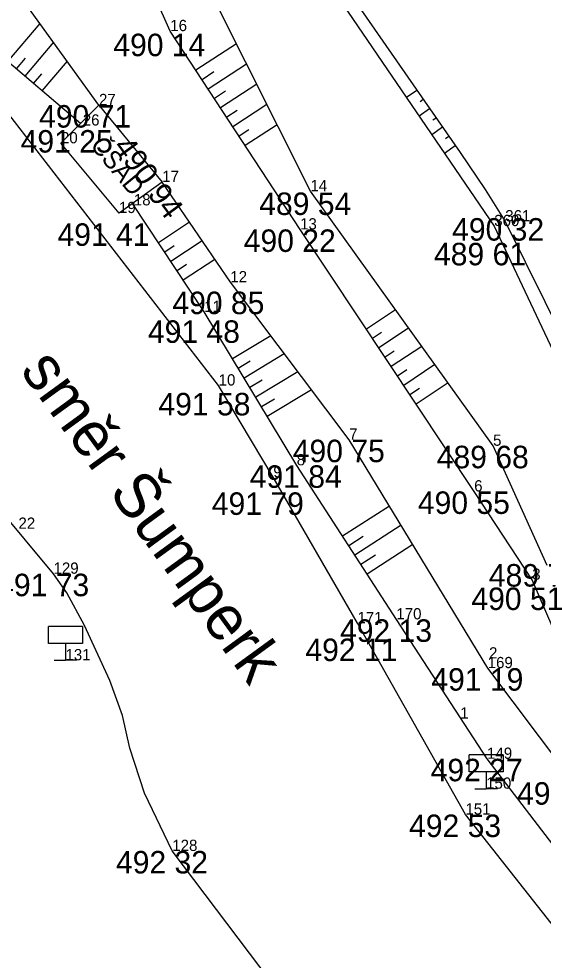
# Model space of a CAD drawing. Extents: x -559180 to -551373, y -1076947 to -1072071.
# Drawn here: x -553491.95 to -553468.64, y -1076629.27 to -1076587.4 of the extents above; entities that cross this region are included whole.
import ezdxf

# ---------------------------------------------------------------- set-up
doc = ezdxf.new("R2010")
doc.units = 0
for name, color, linetype in [('17_KOMUNIKACE', 7, 'Continuous'), ('18_POLOHOPIS', 7, 'Continuous'), ('1_VODA_ZN', 7, 'Continuous'), ('26_SRAFY', 7, 'Continuous'), ('27_HRANA_PATA', 7, 'Continuous'), ('28_VODA', 7, 'Continuous'), ('3_BODY', 7, 'Continuous'), ('48_DOPRAVA_ZN', 7, 'Continuous'), ('52_POPIS_UCELOVY', 7, 'Continuous'), ('6_VYSKY', 7, 'Continuous')]:
    doc.layers.add(name, color=color, linetype=linetype)

# ---------------------------------------------------------------- blocks, each defined once
blk = doc.blocks.new('MT')
at = {"layer": '48_DOPRAVA_ZN'}
for p, q in [((-0.75, 0.75), (-0.75, 1.5)), ((0.75, 1.5), (-0.75, 1.5)), ((0.75, 1.5), (0.75, 0.75)), ((0.75, 0.75), (-0.75, 0.75)), ((0, 0.75), (0, 0)), ((-0.5, 0), (0, 0)), ((0.5, 0), (0, 0))]:
    blk.add_line(p, q, dxfattribs=at)
blk = doc.blocks.new('POINT_DISPLAY')
blk.add_line((0, 0), (0, 0))

msp = doc.modelspace()

# ---------------------------------------------------------------- linework, layer by layer
at = {"layer": '17_KOMUNIKACE'}
for p, q in [((-553483.07, -1076603.71), (-553493.82, -1076589.82)), ((-553480.64, -1076607.79), (-553483.07, -1076603.71)), ((-553490.41, -1076612.08), (-553494.5, -1076607.18)), ((-553476.9, -1076614.28), (-553480.64, -1076607.79)), ((-553472.1, -1076622.79), (-553476.9, -1076614.28)), ((-553449.75, -1076651.19), (-553472.1, -1076622.79)), ((-553472.5, -1076641.1), (-553485.13, -1076624.41))]:
    msp.add_line(p, q, dxfattribs=at)
msp.add_lwpolyline([(-553485.13, -1076624.41), (-553486.36, -1076621.837), (-553487.02, -1076619.831), (-553487.351, -1076618.381), (-553487.909, -1076616.835), (-553489.027, -1076614.376), (-553489.814, -1076612.927), (-553490.41, -1076612.08)], dxfattribs=at)
at = {"layer": '18_POLOHOPIS'}
for p, q in [((-553490.08, -1076592.94), (-553488.39, -1076591.24)), ((-553488.39, -1076591.24), (-553485.58, -1076594.66)), ((-553487.5, -1076596.04), (-553490.08, -1076592.94)), ((-553485.58, -1076594.66), (-553487.5, -1076596.04))]:
    msp.add_line(p, q, dxfattribs=at)
at = {"layer": '26_SRAFY'}
for p, q in [((-553491.014, -1076587.612), (-553492.454, -1076589.306)), ((-553490.41, -1076588.446), (-553491.693, -1076589.954)), ((-553482.282, -1076588.516), (-553484.08, -1076589.692)), ((-553491.665, -1076589.149), (-553492.074, -1076589.63)), ((-553489.807, -1076589.28), (-553490.931, -1076590.601)), ((-553481.83, -1076589.415), (-553483.533, -1076590.529)), ((-553490.951, -1076589.853), (-553491.312, -1076590.278)), ((-553483.281, -1076589.767), (-553483.806, -1076590.111)), ((-553481.378, -1076590.315), (-553482.985, -1076591.366)), ((-553482.763, -1076590.623), (-553483.259, -1076590.948)), ((-553474.725, -1076590.892), (-553474.261, -1076590.57)), ((-553480.927, -1076591.214), (-553482.438, -1076592.203)), ((-553474.116, -1076591.078), (-553473.976, -1076590.981)), ((-553482.244, -1076591.478), (-553482.712, -1076591.784)), ((-553474.162, -1076591.718), (-553473.691, -1076591.392)), ((-553480.475, -1076592.114), (-553481.89, -1076593.04)), ((-553473.548, -1076591.901), (-553473.406, -1076591.803)), ((-553481.725, -1076592.334), (-553482.164, -1076592.621)), ((-553473.598, -1076592.545), (-553473.121, -1076592.213)), ((-553472.98, -1076592.724), (-553472.836, -1076592.624)), ((-553473.035, -1076593.371), (-553472.551, -1076593.035)), ((-553484.364, -1076596.45), (-553485.743, -1076597.361)), ((-553485.052, -1076597.504), (-553485.468, -1076597.778)), ((-553483.802, -1076597.278), (-553485.192, -1076598.196)), ((-553484.498, -1076598.336), (-553484.916, -1076598.613)), ((-553483.24, -1076598.105), (-553484.641, -1076599.03)), ((-553475.207, -1076600.344), (-553476.503, -1076601.205)), ((-553474.624, -1076601.157), (-553475.95, -1076602.038)), ((-553480.757, -1076601.497), (-553482.456, -1076602.521)), ((-553475.833, -1076601.36), (-553476.227, -1076601.622)), ((-553475.271, -1076602.187), (-553475.673, -1076602.455)), ((-553474.04, -1076601.97), (-553475.397, -1076602.871)), ((-553480.152, -1076602.3), (-553481.94, -1076603.377)), ((-553481.675, -1076602.634), (-553482.198, -1076602.949)), ((-553474.709, -1076603.014), (-553475.12, -1076603.288)), ((-553473.457, -1076602.783), (-553474.843, -1076603.704)), ((-553479.546, -1076603.102), (-553481.424, -1076604.234)), ((-553481.132, -1076603.474), (-553481.682, -1076603.805)), ((-553474.146, -1076603.841), (-553474.566, -1076604.12)), ((-553472.874, -1076603.596), (-553474.29, -1076604.537)), ((-553478.941, -1076603.905), (-553480.908, -1076605.09)), ((-553480.589, -1076604.314), (-553481.166, -1076604.662)), ((-553475.48, -1076609.073), (-553477.559, -1076610.417)), ((-553474.962, -1076609.927), (-553477.016, -1076611.256)), ((-553476.644, -1076610.42), (-553477.287, -1076610.836)), ((-553474.443, -1076610.783), (-553476.472, -1076612.096)), ((-553476.102, -1076611.261), (-553476.744, -1076611.676))]:
    msp.add_line(p, q, dxfattribs=at)
at = {"layer": '27_HRANA_PATA'}
for p, q in [((-553489.21, -1076592.065), (-553503.89, -1076579.58)), ((-553479.45, -1076596.77), (-553485.22, -1076587.95)), ((-553482.55, -1076599.12), (-553485.58, -1076594.66)), ((-553483.71, -1076600.44), (-553486.9, -1076595.609)), ((-553470.33, -1076596.41), (-553465.79, -1076605.61)), ((-553471.71, -1076608.42), (-553479.45, -1076596.77)), ((-553477.27, -1076606.12), (-553482.55, -1076599.12)), ((-553479.6, -1076607.26), (-553483.71, -1076600.44)), ((-553471.11, -1076616.28), (-553477.27, -1076606.12)), ((-553475.17, -1076614.11), (-553479.6, -1076607.26)), ((-553469.13, -1076612.35), (-553471.71, -1076608.42)), ((-553471.14, -1076620.31), (-553475.17, -1076614.11)), ((-553467.3, -1076621.35), (-553471.11, -1076616.28)), ((-553458.88, -1076636.31), (-553471.14, -1076620.31))]:
    msp.add_line(p, q, dxfattribs=at)
for points in [[(-553488.39, -1076591.24), (-553495.583, -1076581.295), (-553496.625, -1076579.953), (-553497.64, -1076578.83)], [(-553485.22, -1076587.95), (-553485.895, -1076586.437), (-553486.586, -1076584.744), (-553488.26, -1076579.82)], [(-553479.82, -1076582.56), (-553472.331, -1076593.352), (-553471.229, -1076594.995), (-553470.33, -1076596.41)], [(-553465.788, -1076619.563), (-553466.564, -1076618.174), (-553467.268, -1076616.676), (-553469.13, -1076612.35)]]:
    msp.add_lwpolyline(points, dxfattribs=at)
at = {"layer": '28_VODA'}
for p, q in [((-553480.14, -1076582.95), (-553470.82, -1076596.62)), ((-553478.99, -1076595.07), (-553483.37, -1076586.35)), ((-553470.87, -1076606.39), (-553478.99, -1076595.07)), ((-553468.47, -1076611.71), (-553470.87, -1076606.39))]:
    msp.add_line(p, q, dxfattribs=at)
msp.add_lwpolyline([(-553470.82, -1076596.62), (-553462.358, -1076614.563), (-553460.662, -1076617.921), (-553459.12, -1076620.19)], dxfattribs=at)

# ---------------------------------------------------------------- block references
at = {"layer": '1_VODA_ZN'}
for p in [(-553485.22, -1076587.95), (-553488.39, -1076591.24), (-553489.11, -1076592.15), (-553490.08, -1076592.94), (-553485.58, -1076594.66), (-553478.99, -1076595.07), (-553486.84, -1076595.7), (-553487.5, -1076596.04), (-553470.82, -1076596.62), (-553470.33, -1076596.41), (-553479.45, -1076596.77), (-553482.55, -1076599.12), (-553483.71, -1076600.44), (-553483.07, -1076603.71), (-553477.27, -1076606.12), (-553470.87, -1076606.39), (-553479.6, -1076607.26), (-553480.64, -1076607.79), (-553471.71, -1076608.42), (-553490.41, -1076612.08), (-553469.13, -1076612.35), (-553476.9, -1076614.28), (-553475.17, -1076614.11), (-553489.88, -1076615.93), (-553471.05, -1076615.85), (-553471.11, -1076616.28), (-553472.33, -1076618.52), (-553471.14, -1076620.31), (-553471.18, -1076621.64), (-553472.1, -1076622.79), (-553485.13, -1076624.41)]:
    msp.add_blockref('POINT_DISPLAY', p, dxfattribs=at)
at = {"layer": '48_DOPRAVA_ZN'}
for p in [(-553489.88, -1076615.93), (-553471.18, -1076621.64)]:
    msp.add_blockref('MT', p, dxfattribs=at)

# ---------------------------------------------------------------- texts
at = {"layer": '3_BODY'}
for s, p in [('16', (-553485.22, -1076587.95)), ('27', (-553488.39, -1076591.24)), ('26', (-553489.11, -1076592.15)), ('20', (-553490.08, -1076592.94)), ('17', (-553485.58, -1076594.66)), ('14', (-553478.99, -1076595.07)), ('18', (-553486.84, -1076595.7)), ('19', (-553487.5, -1076596.04)), ('361', (-553470.33, -1076596.41)), ('13', (-553479.45, -1076596.77)), ('360', (-553470.82, -1076596.62)), ('12', (-553482.55, -1076599.12)), ('11', (-553483.71, -1076600.44)), ('10', (-553483.07, -1076603.71)), ('7', (-553477.27, -1076606.12)), ('5', (-553470.87, -1076606.39)), ('8', (-553479.6, -1076607.26)), ('9', (-553480.64, -1076607.79)), ('6', (-553471.71, -1076608.42)), ('22', (-553491.97, -1076610.08)), ('129', (-553490.41, -1076612.08)), ('3', (-553469.13, -1076612.35)), ('171', (-553476.9, -1076614.28)), ('170', (-553475.17, -1076614.11)), ('131', (-553489.88, -1076615.93)), ('2', (-553471.05, -1076615.85)), ('169', (-553471.11, -1076616.28)), ('1', (-553472.33, -1076618.52)), ('149', (-553471.14, -1076620.31)), ('150', (-553471.18, -1076621.64)), ('151', (-553472.1, -1076622.79)), ('128', (-553485.13, -1076624.41))]:
    msp.add_text(s, height=0.5, dxfattribs=at).set_placement(p)
at = {"layer": '52_POPIS_UCELOVY'}
for s, height, rotation, p in [('ČSAD', 0.8, 309.4078, (-553488.809, -1076593.047)), ('směr Šumperk', 2, 306.0497, (-553491.927, -1076603.048))]:
    msp.add_text(s, height=height, rotation=rotation, dxfattribs=at).set_placement(p)
at = {"layer": '6_VYSKY'}
for s, p in [('490 14', (-553487.753, -1076589.065)), ('490 71', (-553491.053, -1076592.24)), ('491 25', (-553491.873, -1076593.351)), ('489 54', (-553481.266, -1076596.127)), ('490 32', (-553472.691, -1076597.267)), ('491 41', (-553490.235, -1076597.499)), ('490 22', (-553481.955, -1076597.77)), ('489 61', (-553473.497, -1076598.365)), ('490 85', (-553485.127, -1076600.536)), ('491 48', (-553486.215, -1076601.813)), ('491 58', (-553485.748, -1076605.039)), ('490 75', (-553479.775, -1076607.12)), ('489 68', (-553473.375, -1076607.39)), ('491 84', (-553481.689, -1076608.26)), ('491 79', (-553483.375, -1076609.463)), ('490 55', (-553474.215, -1076609.42)), ('489 79', (-553471.061, -1076612.652)), ('491 73', (-553492.915, -1076613.08)), ('490 51', (-553471.835, -1076613.694)), ('492 13', (-553477.675, -1076615.11)), ('492 11', (-553479.214, -1076615.966)), ('491 19', (-553473.615, -1076617.28)), ('492 27', (-553473.645, -1076621.31)), ('491 38', (-553469.805, -1076622.35)), ('492 53', (-553474.605, -1076623.79)), ('492 32', (-553487.635, -1076625.41))]:
    msp.add_text(s, height=1, dxfattribs=at).set_placement(p)
msp.add_text('490 94', height=1, rotation=306.2708, dxfattribs=at).set_placement((-553487.8, -1076593.098))

doc.saveas('drawing.dxf')
